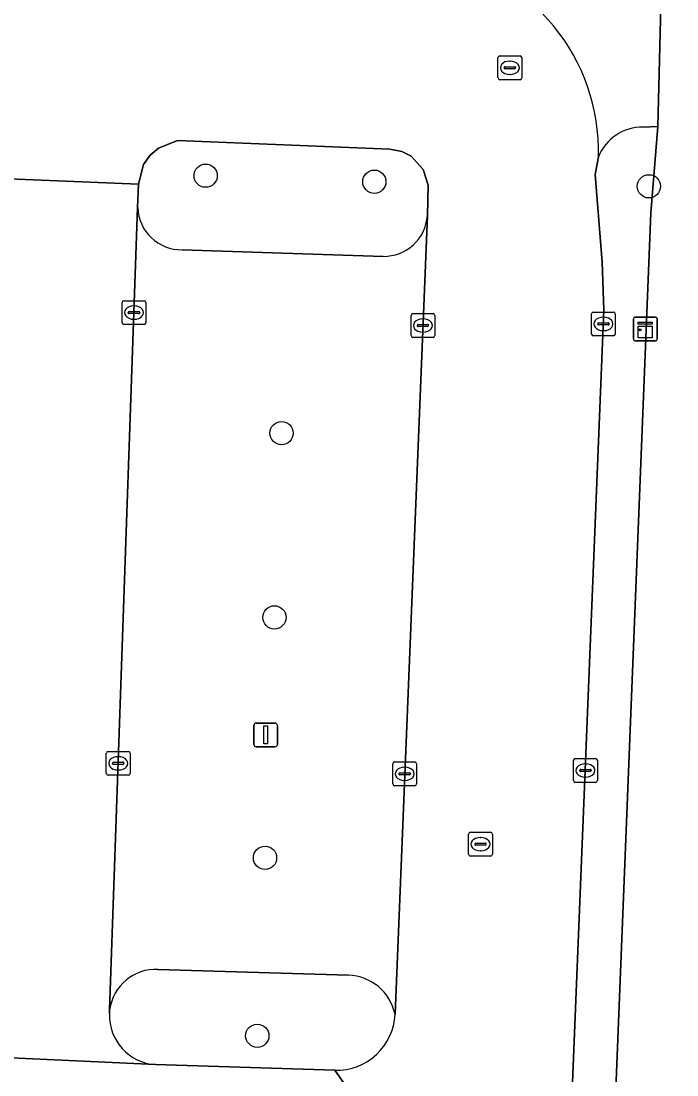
# Model space of a CAD drawing. Extents: x 160732 to 162107, y 387428 to 388479.
# Drawn here: x 161893.17 to 161920.76, y 387522.85 to 387567.15 of the extents above; entities that cross this region are included whole.
import ezdxf

# ---------------------------------------------------------------- set-up
doc = ezdxf.new("R2010")
doc.units = 0
for name, color, linetype in [('IMGEO_Boom', 7, 'Continuous'), ('IMGEO_Erf', 7, 'Continuous'), ('IMGEO_Kast', 7, 'Continuous'), ('IMGEO_Kolk', 7, 'Continuous'), ('IMGEO_Lichtmast', 7, 'Continuous'), ('IMGEO_Parkeervlak_open', 7, 'Continuous'), ('IMGEO_Rijbaan_lokaal_open', 7, 'Continuous'), ('IMGEO_Rioolput', 7, 'Continuous'), ('IMGEO_Verkeerseiland_open', 7, 'Continuous'), ('IMGEO_Voetpad_open', 7, 'Continuous')]:
    doc.layers.add(name, color=color, linetype=linetype)

msp = doc.modelspace()

# ---------------------------------------------------------------- linework, layer by layer
at = {"layer": 'IMGEO_Boom'}
for centre in [(161900.931, 387560.653), (161908.028, 387560.4), (161919.577, 387560.207), (161904.126, 387549.831), (161903.825, 387542.085), (161903.43, 387531.977), (161903.104, 387524.497)]:
    msp.add_circle(centre, 0.489, dxfattribs=at)
at = {"layer": 'IMGEO_Erf'}
msp.add_lwpolyline([(161982.886, 387568.949), (161920.34, 387571.712), (161919.687, 387571.438), (161919.583, 387569.495), (161920.125, 387569.49), (161919.946, 387562.716), (161919.662, 387559.086), (161918.089, 387519.8), (161917.94, 387515.052), (161917.291, 387500), (161916.315, 387477.363), (161916.229, 387475.053), (161959.207, 387475.526), (161960.356, 387475.773), (161963.033, 387476.515), (161964.693, 387477.056), (161966.452, 387477.756), (161972.477, 387482.317), (161974.595, 387485.222), (161975.627, 387486.889), (161976.595, 387488.683), (161983.726, 387518.154)], dxfattribs=at)
at = {"layer": 'IMGEO_Kast'}
for p, q in [((161918.926, 387553.783), (161918.926, 387554.624)), ((161918.926, 387554.624), (161918.926, 387553.783)), ((161919.001, 387554.708), (161919.842, 387554.708)), ((161919.842, 387554.708), (161919.001, 387554.708)), ((161919.926, 387554.633), (161919.926, 387553.792)), ((161919.926, 387553.792), (161919.926, 387554.633)), ((161919.851, 387553.708), (161919.01, 387553.708)), ((161919.01, 387553.708), (161919.851, 387553.708))]:
    msp.add_line(p, q, dxfattribs=at)
for points in [[(161919.121, 387554.498), (161919.721, 387554.498), (161919.721, 387554.413), (161919.121, 387554.413), (161919.121, 387554.498)], [(161919.121, 387554.323), (161919.721, 387554.323), (161919.721, 387553.834), (161919.121, 387553.834), (161919.121, 387554.323)]]:
    msp.add_lwpolyline(points, dxfattribs=at)
msp.add_circle((161919.205, 387554.172), 0.0377, dxfattribs=at)
for centre, start, end in [((161919.004, 387554.63), 92.4484, 184.2845), ((161919.004, 387554.63), 92.4484, 184.2845), ((161919.848, 387554.63), 2.4484, 94.2845), ((161919.848, 387554.63), 2.4484, 94.2845), ((161919.004, 387553.786), 182.4484, 274.2845), ((161919.004, 387553.786), 182.4484, 274.2845), ((161919.848, 387553.786), 272.4484, 4.2845), ((161919.848, 387553.786), 272.4484, 4.2845)]:
    msp.add_arc(centre, 0.0779, start, end, dxfattribs=at)
at = {"layer": 'IMGEO_Kolk'}
for p, q in [((161897.417, 387554.472), (161897.417, 387555.324)), ((161897.492, 387555.398), (161898.344, 387555.398)), ((161898.418, 387555.324), (161898.418, 387554.472)), ((161897.676, 387554.892), (161897.676, 387554.904)), ((161898.114, 387554.855), (161897.716, 387554.855)), ((161897.719, 387554.941), (161898.117, 387554.941)), ((161897.905, 387555.178), (161897.93, 387555.178)), ((161898.16, 387554.904), (161898.16, 387554.892)), ((161909.645, 387554.855), (161910.497, 387554.855)), ((161917.163, 387553.995), (161917.163, 387554.847)), ((161917.238, 387554.921), (161918.09, 387554.921)), ((161918.164, 387554.847), (161918.164, 387553.995)), ((161898.344, 387554.398), (161897.492, 387554.398)), ((161897.928, 387554.618), (161897.903, 387554.618)), ((161909.57, 387553.929), (161909.57, 387554.781)), ((161909.829, 387554.349), (161909.829, 387554.361)), ((161909.872, 387554.398), (161910.27, 387554.398)), ((161910.058, 387554.635), (161910.083, 387554.635)), ((161910.313, 387554.361), (161910.313, 387554.349)), ((161910.571, 387554.781), (161910.571, 387553.929)), ((161917.422, 387554.415), (161917.422, 387554.427)), ((161917.86, 387554.378), (161917.462, 387554.378)), ((161917.465, 387554.464), (161917.863, 387554.464)), ((161917.651, 387554.701), (161917.676, 387554.701)), ((161917.906, 387554.427), (161917.906, 387554.415)), ((161910.267, 387554.312), (161909.869, 387554.312)), ((161910.081, 387554.075), (161910.056, 387554.075)), ((161918.09, 387553.921), (161917.238, 387553.921)), ((161917.674, 387554.141), (161917.649, 387554.141)), ((161910.497, 387553.855), (161909.645, 387553.855)), ((161896.754, 387535.524), (161896.754, 387536.376)), ((161896.829, 387536.45), (161897.681, 387536.45)), ((161897.242, 387536.23), (161897.267, 387536.23)), ((161897.755, 387536.376), (161897.755, 387535.524)), ((161897.013, 387535.944), (161897.013, 387535.956)), ((161897.451, 387535.907), (161897.053, 387535.907)), ((161897.056, 387535.993), (161897.454, 387535.993)), ((161897.497, 387535.956), (161897.497, 387535.944)), ((161908.805, 387535.081), (161908.805, 387535.933)), ((161908.88, 387536.007), (161909.732, 387536.007)), ((161909.293, 387535.787), (161909.318, 387535.787)), ((161909.806, 387535.933), (161909.806, 387535.081)), ((161916.407, 387535.224), (161916.407, 387536.076)), ((161916.482, 387536.15), (161917.334, 387536.15)), ((161916.895, 387535.93), (161916.92, 387535.93)), ((161917.408, 387536.076), (161917.408, 387535.224)), ((161897.681, 387535.45), (161896.829, 387535.45)), ((161897.265, 387535.67), (161897.24, 387535.67)), ((161909.064, 387535.501), (161909.064, 387535.513)), ((161909.502, 387535.464), (161909.104, 387535.464)), ((161909.107, 387535.55), (161909.505, 387535.55)), ((161909.548, 387535.513), (161909.548, 387535.501)), ((161916.666, 387535.644), (161916.666, 387535.656)), ((161917.104, 387535.607), (161916.706, 387535.607)), ((161916.709, 387535.693), (161917.107, 387535.693)), ((161916.918, 387535.37), (161916.893, 387535.37)), ((161917.15, 387535.656), (161917.15, 387535.644)), ((161909.732, 387535.007), (161908.88, 387535.007)), ((161909.316, 387535.227), (161909.291, 387535.227)), ((161917.334, 387535.15), (161916.482, 387535.15))]:
    msp.add_line(p, q, dxfattribs=at)
for points in [[(161897.417, 387554.472), (161897.417, 387555.324)], [(161897.492, 387555.398), (161898.344, 387555.398)], [(161898.418, 387555.324), (161898.418, 387554.472)], [(161909.645, 387554.855), (161910.497, 387554.855)], [(161917.163, 387553.995), (161917.163, 387554.847)], [(161917.238, 387554.921), (161918.09, 387554.921)], [(161918.164, 387554.847), (161918.164, 387553.995)], [(161898.344, 387554.398), (161897.492, 387554.398)], [(161909.57, 387553.929), (161909.57, 387554.781)], [(161910.571, 387554.781), (161910.571, 387553.929)], [(161918.09, 387553.921), (161917.238, 387553.921)], [(161910.497, 387553.855), (161909.645, 387553.855)], [(161896.754, 387535.524), (161896.754, 387536.376)], [(161896.829, 387536.45), (161897.681, 387536.45)], [(161897.755, 387536.376), (161897.755, 387535.524)], [(161908.805, 387535.081), (161908.805, 387535.933)], [(161908.88, 387536.007), (161909.732, 387536.007)], [(161909.806, 387535.933), (161909.806, 387535.081)], [(161916.407, 387535.224), (161916.407, 387536.076)], [(161916.482, 387536.15), (161917.334, 387536.15)], [(161917.408, 387536.076), (161917.408, 387535.224)], [(161897.681, 387535.45), (161896.829, 387535.45)], [(161909.732, 387535.007), (161908.88, 387535.007)], [(161917.334, 387535.15), (161916.482, 387535.15)]]:
    msp.add_lwpolyline(points, dxfattribs=at)
for centre, radius, start, end in [((161897.494, 387555.322), 0.0765, 91.552, 178.448), ((161897.494, 387555.322), 0.0765, 91.552, 178.448), ((161898.342, 387555.322), 0.0765, 1.552, 88.448), ((161898.342, 387555.322), 0.0765, 1.552, 88.448), ((161897.716, 387554.901), 0.0403, 85.8775, 175.7526), ((161897.713, 387554.891), 0.0366, 178.938, 274.7102), ((161898.117, 387554.898), 0.043, 264.8664, 352.4533), ((161898.121, 387554.903), 0.0386, 1.7309, 96.639), ((161909.647, 387554.779), 0.0765, 91.552, 178.448), ((161909.647, 387554.779), 0.0765, 91.552, 178.448), ((161910.495, 387554.779), 0.0765, 1.552, 88.448), ((161910.495, 387554.779), 0.0765, 1.552, 88.448), ((161917.24, 387554.845), 0.0765, 91.552, 178.448), ((161917.24, 387554.845), 0.0765, 91.552, 178.448), ((161918.088, 387554.845), 0.0765, 1.552, 88.448), ((161918.088, 387554.845), 0.0765, 1.552, 88.448), ((161897.494, 387554.474), 0.0765, 181.552, 268.448), ((161897.494, 387554.474), 0.0765, 181.552, 268.448), ((161898.342, 387554.474), 0.0765, 271.552, 358.448), ((161898.342, 387554.474), 0.0765, 271.552, 358.448), ((161909.869, 387554.358), 0.0403, 85.8775, 175.7526), ((161909.866, 387554.348), 0.0366, 178.938, 274.7102), ((161910.27, 387554.355), 0.043, 264.8664, 352.4533), ((161910.274, 387554.36), 0.0386, 1.7309, 96.639), ((161917.462, 387554.424), 0.0403, 85.8775, 175.7526), ((161917.459, 387554.414), 0.0366, 178.938, 274.7102), ((161917.863, 387554.421), 0.043, 264.8664, 352.4533), ((161917.867, 387554.426), 0.0386, 1.7309, 96.639), ((161909.647, 387553.931), 0.0765, 181.552, 268.448), ((161909.647, 387553.931), 0.0765, 181.552, 268.448), ((161910.495, 387553.931), 0.0765, 271.552, 358.448), ((161910.495, 387553.931), 0.0765, 271.552, 358.448), ((161917.24, 387553.997), 0.0765, 181.552, 268.448), ((161917.24, 387553.997), 0.0765, 181.552, 268.448), ((161918.088, 387553.997), 0.0765, 271.552, 358.448), ((161918.088, 387553.997), 0.0765, 271.552, 358.448), ((161896.831, 387536.374), 0.0765, 91.552, 178.448), ((161896.831, 387536.374), 0.0765, 91.552, 178.448), ((161897.679, 387536.374), 0.0765, 1.552, 88.448), ((161897.679, 387536.374), 0.0765, 1.552, 88.448), ((161897.053, 387535.953), 0.0403, 85.8775, 175.7526), ((161897.05, 387535.943), 0.0366, 178.938, 274.7102), ((161897.454, 387535.95), 0.043, 264.8664, 352.4533), ((161897.458, 387535.955), 0.0386, 1.7309, 96.639), ((161908.882, 387535.931), 0.0765, 91.552, 178.448), ((161908.882, 387535.931), 0.0765, 91.552, 178.448), ((161909.73, 387535.931), 0.0765, 1.552, 88.448), ((161909.73, 387535.931), 0.0765, 1.552, 88.448), ((161916.484, 387536.074), 0.0765, 91.552, 178.448), ((161916.484, 387536.074), 0.0765, 91.552, 178.448), ((161917.332, 387536.074), 0.0765, 1.552, 88.448), ((161917.332, 387536.074), 0.0765, 1.552, 88.448), ((161896.831, 387535.526), 0.0765, 181.552, 268.448), ((161896.831, 387535.526), 0.0765, 181.552, 268.448), ((161897.679, 387535.526), 0.0765, 271.552, 358.448), ((161897.679, 387535.526), 0.0765, 271.552, 358.448), ((161909.104, 387535.51), 0.0403, 85.8775, 175.7526), ((161909.101, 387535.5), 0.0366, 178.938, 274.7102), ((161909.505, 387535.507), 0.043, 264.8664, 352.4533), ((161909.509, 387535.512), 0.0386, 1.7309, 96.639), ((161916.706, 387535.653), 0.0403, 85.8775, 175.7526), ((161916.703, 387535.643), 0.0366, 178.938, 274.7102), ((161917.107, 387535.65), 0.043, 264.8664, 352.4533), ((161917.111, 387535.655), 0.0386, 1.7309, 96.639), ((161908.882, 387535.083), 0.0765, 181.552, 268.448), ((161908.882, 387535.083), 0.0765, 181.552, 268.448), ((161909.73, 387535.083), 0.0765, 271.552, 358.448), ((161909.73, 387535.083), 0.0765, 271.552, 358.448), ((161916.484, 387535.226), 0.0765, 181.552, 268.448), ((161916.484, 387535.226), 0.0765, 181.552, 268.448), ((161917.332, 387535.226), 0.0765, 271.552, 358.448), ((161917.332, 387535.226), 0.0765, 271.552, 358.448)]:
    msp.add_arc(centre, radius, start, end, dxfattribs=at)
for centre, major_axis, ratio, start_param, end_param in [((161897.904, 387554.898), (-0.387, 0.002), 0.722429, 4.712389, 7.853982), ((161897.929, 387554.898), (-0.39, 0.002), 0.717154, 1.570796, 4.712389), ((161910.057, 387554.355), (-0.387, 0.002), 0.722429, 4.712389, 7.853982), ((161910.082, 387554.355), (-0.39, 0.002), 0.717154, 1.570796, 4.712389), ((161917.65, 387554.421), (-0.387, 0.002), 0.722429, 4.712389, 7.853982), ((161917.675, 387554.421), (-0.39, 0.002), 0.717154, 1.570796, 4.712389), ((161897.241, 387535.95), (-0.387, 0.002), 0.722429, 4.712389, 7.853982), ((161897.266, 387535.95), (-0.39, 0.002), 0.717154, 1.570796, 4.712389), ((161909.292, 387535.507), (-0.387, 0.002), 0.722429, 4.712389, 7.853982), ((161909.317, 387535.507), (-0.39, 0.002), 0.717154, 1.570796, 4.712389), ((161916.894, 387535.65), (-0.387, 0.002), 0.722429, 4.712389, 7.853982), ((161916.919, 387535.65), (-0.39, 0.002), 0.717154, 1.570796, 4.712389)]:
    msp.add_ellipse(centre, major_axis=major_axis, ratio=ratio, start_param=start_param, end_param=end_param, dxfattribs=at)
at = {"layer": 'IMGEO_Lichtmast'}
for p, q in [((161902.958, 387536.745), (161902.958, 387537.545)), ((161902.958, 387537.545), (161902.958, 387536.745)), ((161903.058, 387537.645), (161903.848, 387537.645)), ((161903.848, 387537.645), (161903.058, 387537.645)), ((161903.948, 387537.545), (161903.948, 387536.745)), ((161903.948, 387536.745), (161903.948, 387537.545)), ((161903.848, 387536.645), (161903.058, 387536.645)), ((161903.058, 387536.645), (161903.848, 387536.645))]:
    msp.add_line(p, q, dxfattribs=at)
msp.add_lwpolyline([(161903.378, 387537.52), (161903.528, 387537.52), (161903.528, 387536.77), (161903.378, 387536.77), (161903.378, 387537.52)], dxfattribs=at)
for centre, start, end in [((161903.058, 387537.545), 90, 180), ((161903.058, 387537.545), 90, 180), ((161903.848, 387537.545), 0, 90), ((161903.848, 387537.545), 360, 90), ((161903.058, 387536.745), 180, 270), ((161903.058, 387536.745), 180, 270), ((161903.848, 387536.745), 270, 0), ((161903.848, 387536.745), 270, 0)]:
    msp.add_arc(centre, 0.1, start, end, dxfattribs=at)
at = {"layer": 'IMGEO_Parkeervlak_open'}
for points in [[(161898.072, 387559.312), (161897.732, 387549.689), (161896.894, 387525.593)], [(161908.897, 387525.408), (161910.26, 387558.979)], [(161908.393, 387557.262), (161899.948, 387557.538)], [(161898.926, 387527.289), (161906.939, 387527.039)]]:
    msp.add_lwpolyline(points, dxfattribs=at)
for centre, radius, start, end in [((161899.919, 387559.386), 1.848, 182.2956, 270.9058), ((161908.417, 387559.11), 1.848, 269.2673, 355.9395), ((161898.846, 387525.32), 1.971, 87.6628, 172.0371), ((161906.88, 387524.977), 2.063, 12.0575, 88.3544)]:
    msp.add_arc(centre, radius, start, end, dxfattribs=at)
at = {"layer": 'IMGEO_Rijbaan_lokaal_open'}
for points in [[(161892.321, 387560.531), (161898.107, 387560.299), (161898.323, 387561.119), (161898.595, 387561.511), (161898.945, 387561.817), (161899.746, 387562.128), (161908.684, 387561.768), (161909.18, 387561.671), (161909.575, 387561.468), (161910.078, 387560.92), (161910.295, 387560.249), (161910.26, 387558.979), (161908.897, 387525.408)], [(161916.085, 387515.125), (161916.281, 387520.894), (161916.337, 387521.849), (161917.683, 387555.02), (161917.609, 387557.022), (161917.31, 387560.706), (161917.453, 387561.443)], [(161897.732, 387549.689), (161898.072, 387559.312), (161898.107, 387560.299), (161892.321, 387560.531), (161892.285, 387559.628), (161890.952, 387526.064)], [(161896.888, 387525.418), (161896.894, 387525.593), (161897.732, 387549.689)], [(161906.36, 387523.047), (161898.823, 387523.284), (161888.491, 387523.771), (161880.787, 387524.012), (161880.764, 387524.009), (161872.976, 387524.257), (161872.563, 387512.893)], [(161888.491, 387523.771), (161898.823, 387523.284)], [(161890.115, 387517.467), (161891.162, 387517.498), (161910.794, 387516.712), (161906.36, 387523.047)], [(161906.36, 387523.047), (161910.794, 387516.712)]]:
    msp.add_lwpolyline(points, dxfattribs=at)
for centre, radius, start, end in [((161909.157, 387561.681), 8.299, 358.3568, 80.4521), ((161898.954, 387525.347), 2.067, 178.0324, 266.3678), ((161906.439, 387525.506), 2.46, 268.1586, 357.7255)]:
    msp.add_arc(centre, radius, start, end, dxfattribs=at)
at = {"layer": 'IMGEO_Rioolput'}
for p, q in [((161913.229, 387564.764), (161913.229, 387565.616)), ((161913.304, 387565.69), (161914.156, 387565.69)), ((161913.717, 387565.47), (161913.742, 387565.47)), ((161914.23, 387565.616), (161914.23, 387564.764)), ((161913.488, 387565.184), (161913.488, 387565.196)), ((161913.926, 387565.147), (161913.528, 387565.147)), ((161913.531, 387565.233), (161913.929, 387565.233)), ((161913.972, 387565.196), (161913.972, 387565.184)), ((161914.156, 387564.69), (161913.304, 387564.69)), ((161913.74, 387564.91), (161913.715, 387564.91)), ((161911.991, 387532.125), (161911.991, 387532.977)), ((161912.066, 387533.051), (161912.918, 387533.051)), ((161912.479, 387532.831), (161912.504, 387532.831)), ((161912.992, 387532.977), (161912.992, 387532.125)), ((161912.25, 387532.545), (161912.25, 387532.557)), ((161912.688, 387532.508), (161912.29, 387532.508)), ((161912.293, 387532.594), (161912.691, 387532.594)), ((161912.502, 387532.271), (161912.477, 387532.271)), ((161912.734, 387532.557), (161912.734, 387532.545)), ((161912.918, 387532.051), (161912.066, 387532.051))]:
    msp.add_line(p, q, dxfattribs=at)
for points in [[(161913.229, 387564.764), (161913.229, 387565.616)], [(161913.304, 387565.69), (161914.156, 387565.69)], [(161914.23, 387565.616), (161914.23, 387564.764)], [(161914.156, 387564.69), (161913.304, 387564.69)], [(161911.991, 387532.125), (161911.991, 387532.977)], [(161912.066, 387533.051), (161912.918, 387533.051)], [(161912.992, 387532.977), (161912.992, 387532.125)], [(161912.918, 387532.051), (161912.066, 387532.051)]]:
    msp.add_lwpolyline(points, dxfattribs=at)
for centre, radius, start, end in [((161913.306, 387565.614), 0.0765, 91.552, 178.448), ((161913.306, 387565.614), 0.0765, 91.552, 178.448), ((161914.154, 387565.614), 0.0765, 1.552, 88.448), ((161914.154, 387565.614), 0.0765, 1.552, 88.448), ((161913.528, 387565.193), 0.0403, 85.8775, 175.7526), ((161913.525, 387565.183), 0.0366, 178.938, 274.7102), ((161913.929, 387565.19), 0.043, 264.8664, 352.4533), ((161913.933, 387565.195), 0.0386, 1.7309, 96.639), ((161913.306, 387564.766), 0.0765, 181.552, 268.448), ((161913.306, 387564.766), 0.0765, 181.552, 268.448), ((161914.154, 387564.766), 0.0765, 271.552, 358.448), ((161914.154, 387564.766), 0.0765, 271.552, 358.448), ((161912.068, 387532.975), 0.0765, 91.552, 178.448), ((161912.068, 387532.975), 0.0765, 91.552, 178.448), ((161912.916, 387532.975), 0.0765, 1.552, 88.448), ((161912.916, 387532.975), 0.0765, 1.552, 88.448), ((161912.29, 387532.554), 0.0403, 85.8775, 175.7526), ((161912.287, 387532.544), 0.0366, 178.938, 274.7102), ((161912.691, 387532.551), 0.043, 264.8664, 352.4533), ((161912.695, 387532.556), 0.0386, 1.7309, 96.639), ((161912.068, 387532.127), 0.0765, 181.552, 268.448), ((161912.068, 387532.127), 0.0765, 181.552, 268.448), ((161912.916, 387532.127), 0.0765, 271.552, 358.448), ((161912.916, 387532.127), 0.0765, 271.552, 358.448)]:
    msp.add_arc(centre, radius, start, end, dxfattribs=at)
for centre, major_axis, ratio, start_param, end_param in [((161913.716, 387565.19), (-0.387, 0.002), 0.722429, 4.712389, 7.853982), ((161913.741, 387565.19), (-0.39, 0.002), 0.717154, 1.570796, 4.712389), ((161912.478, 387532.551), (-0.387, 0.002), 0.722429, 4.712389, 7.853982), ((161912.503, 387532.551), (-0.39, 0.002), 0.717154, 1.570796, 4.712389)]:
    msp.add_ellipse(centre, major_axis=major_axis, ratio=ratio, start_param=start_param, end_param=end_param, dxfattribs=at)
at = {"layer": 'IMGEO_Verkeerseiland_open'}
for points in [[(161910.26, 387558.979), (161910.295, 387560.249), (161910.078, 387560.92), (161909.575, 387561.468), (161909.18, 387561.671), (161908.684, 387561.768), (161899.746, 387562.128), (161898.945, 387561.817), (161898.595, 387561.511), (161898.323, 387561.119), (161898.107, 387560.299), (161898.072, 387559.312)], [(161899.948, 387557.538), (161908.393, 387557.262)], [(161906.939, 387527.039), (161898.926, 387527.289)], [(161896.894, 387525.593), (161896.888, 387525.418)], [(161898.823, 387523.284), (161906.36, 387523.047)]]:
    msp.add_lwpolyline(points, dxfattribs=at)
for centre, radius, start, end in [((161899.919, 387559.386), 1.848, 182.2956, 270.9058), ((161908.417, 387559.11), 1.848, 269.2673, 355.9395), ((161898.846, 387525.32), 1.971, 87.6628, 172.0371), ((161906.88, 387524.977), 2.063, 12.0575, 88.3544), ((161898.954, 387525.347), 2.067, 178.0324, 266.3678), ((161906.439, 387525.506), 2.46, 268.1586, 357.7255)]:
    msp.add_arc(centre, radius, start, end, dxfattribs=at)
at = {"layer": 'IMGEO_Voetpad_open'}
for points in [[(161919.328, 387562.697), (161919.946, 387562.716), (161920.125, 387569.49), (161919.583, 387569.495), (161910.534, 387569.865)], [(161917.204, 387519.844), (161918.089, 387519.8), (161919.662, 387559.086), (161919.946, 387562.716), (161919.328, 387562.697)], [(161917.453, 387561.443), (161917.31, 387560.706), (161917.609, 387557.022), (161917.683, 387555.02), (161916.337, 387521.849), (161916.281, 387520.894)]]:
    msp.add_lwpolyline(points, dxfattribs=at)
for centre, radius, start, end in [((161909.157, 387561.681), 8.299, 358.3568, 80.4521), ((161919.306, 387560.701), 1.996, 89.3692, 158.18), ((161919.306, 387560.701), 1.996, 89.3692, 158.18)]:
    msp.add_arc(centre, radius, start, end, dxfattribs=at)

doc.saveas('drawing.dxf')
